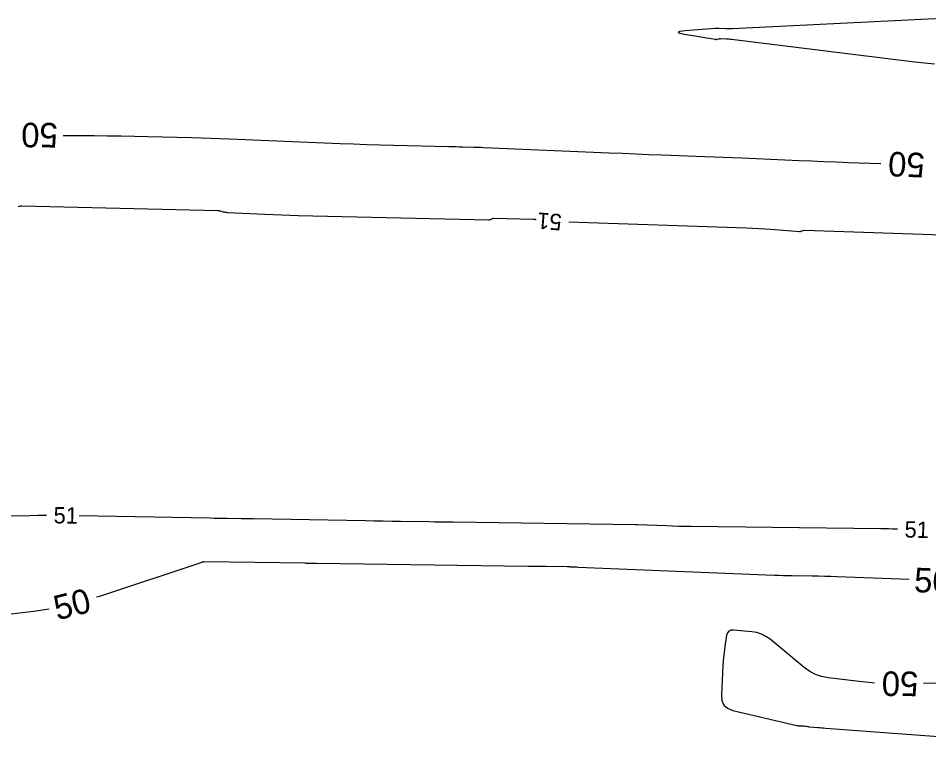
# Model space of a CAD drawing. Extents: x 2384780 to 2405861, y 547869 to 573706.
# Drawn here: x 2394787.6 to 2394898.9, y 552468.5 to 552556.6 of the extents above; entities that cross this region are included whole.
import ezdxf

# ---------------------------------------------------------------- set-up
doc = ezdxf.new("R2010")
doc.units = 0
doc.layers.add('Old_Level_60', color=7, linetype='Continuous')
doc.layers.add('Old_Level_61', color=7, linetype='Continuous')

msp = doc.modelspace()

# ---------------------------------------------------------------- linework, layer by layer
at = {"layer": 'Old_Level_60'}
for points in [[(2394901.289, 552556.55525), (2394874.90075, 552555.25425), (2394874.69775, 552555.24675), (2394874.49475, 552555.2445), (2394874.29175, 552555.24725), (2394874.08875, 552555.255), (2394873.2295, 552555.29925), (2394873.1855, 552555.3015), (2394873.1415, 552555.30375), (2394873.0975, 552555.306), (2394873.0535, 552555.30825), (2394872.91, 552555.31575), (2394872.87925, 552555.31675), (2394872.8485, 552555.31675), (2394872.81775, 552555.316), (2394872.787, 552555.314), (2394869.04825, 552555.01475), (2394868.44625, 552554.94175), (2394868.24275, 552554.851), (2394868.43725, 552554.74225), (2394869.0305, 552554.61575)], [(2394869.0305, 552554.61575), (2394872.75475, 552553.97925), (2394872.824, 552553.971), (2394872.893, 552553.97), (2394872.96175, 552553.97625), (2394873.03025, 552553.98975), (2394873.25325, 552554.046), (2394873.30125, 552554.0565), (2394873.34975, 552554.06325), (2394873.3985, 552554.0665), (2394873.4475, 552554.06625), (2394874.14925, 552554.038), (2394874.29925, 552554.0305), (2394874.44925, 552554.01975), (2394874.599, 552554.006), (2394874.7485, 552553.98925), (2394897.16825, 552551.234), (2394898.361, 552551.0985), (2394899.5555, 552550.98525)], [(2394850.9015, 552531.9275), (2394850.87875, 552531.932), (2394850.76975, 552531.948), (2394850.66, 552531.95875), (2394850.5495, 552531.96425), (2394845.6865, 552532.07675), (2394845.62575, 552532.07425), (2394845.567, 552532.064), (2394845.51, 552532.04575), (2394845.455, 552532.01975), (2394845.27875, 552531.922), (2394845.24025, 552531.90375), (2394845.2005, 552531.891), (2394845.15925, 552531.88375), (2394845.11675, 552531.882), (2394821.8275, 552532.42175), (2394820.8015, 552532.44875), (2394819.77575, 552532.4825), (2394818.75025, 552532.523), (2394817.725, 552532.57025), (2394813.17825, 552532.7945), (2394813.06025, 552532.8035), (2394812.943, 552532.81875), (2394812.827, 552532.8405), (2394812.712, 552532.8685), (2394812.3375, 552532.9705), (2394812.257, 552532.98975), (2394812.17575, 552533.00425), (2394812.09375, 552533.0135), (2394812.011, 552533.018), (2394788.0405, 552533.5735), (2394787.925, 552533.5725), (2394787.81, 552533.5645), (2394787.696, 552533.54925), (2394787.58275, 552533.527)], [(2394906.546, 552529.86075), (2394883.70625, 552530.6165), (2394883.63975, 552530.6155), (2394883.57425, 552530.608), (2394883.51, 552530.59375), (2394883.44675, 552530.57325), (2394883.24175, 552530.495), (2394883.1975, 552530.48075), (2394883.1525, 552530.47175), (2394883.10675, 552530.46775), (2394883.06025, 552530.46875), (2394879.588, 552530.733), (2394878.84375, 552530.78575), (2394878.099, 552530.8305), (2394877.354, 552530.86725), (2394876.6085, 552530.89625), (2394854.87975, 552531.624)], [(2394784.58075, 552495.6955), (2394789.00125, 552495.80625), (2394789.94875, 552495.82475), (2394790.896, 552495.83325), (2394791.066, 552495.83275)], [(2394795.0655, 552495.77825), (2394811.0385, 552495.4895), (2394811.5655, 552495.48025), (2394812.09275, 552495.4715), (2394812.61975, 552495.4635), (2394813.147, 552495.45625), (2394814.869, 552495.43325), (2394815.238, 552495.428), (2394815.60675, 552495.4225), (2394815.97575, 552495.41625), (2394816.34475, 552495.41), (2394830.05975, 552495.16125), (2394831.12275, 552495.1425), (2394832.1855, 552495.125), (2394833.2485, 552495.10875), (2394834.3115, 552495.0935), (2394837.784, 552495.04575), (2394838.52825, 552495.03575), (2394839.27225, 552495.0255), (2394840.01625, 552495.0155), (2394840.7605, 552495.00525), (2394863.01825, 552494.70575), (2394863.04475, 552494.70525), (2394863.07125, 552494.7045), (2394863.09775, 552494.70375), (2394863.1245, 552494.70275), (2394863.21125, 552494.69925), (2394863.22975, 552494.6985), (2394863.2485, 552494.69775), (2394863.267, 552494.697), (2394863.2855, 552494.69625), (2394866.81275, 552494.55125), (2394867.56875, 552494.523), (2394868.32475, 552494.50025), (2394869.081, 552494.48325), (2394869.83725, 552494.47175), (2394893.01625, 552494.20725), (2394893.48475, 552494.20025), (2394893.953, 552494.19), (2394894.42125, 552494.17625), (2394894.8895, 552494.15925), (2394895.05025, 552494.15275)]]:
    msp.add_lwpolyline(points, dxfattribs=at)
at = {"layer": 'Old_Level_61'}
for points in [[(2394793.083, 552542.24275), (2394796.89425, 552542.20775), (2394798.53325, 552542.18975), (2394800.172, 552542.166), (2394801.8105, 552542.1365), (2394803.44925, 552542.1015), (2394808.80175, 552541.9775), (2394809.94875, 552541.94825), (2394811.0955, 552541.91325), (2394812.242, 552541.873), (2394813.38825, 552541.827), (2394826.9565, 552541.251), (2394828.5835, 552541.186), (2394830.21075, 552541.12875), (2394831.8385, 552541.07925), (2394833.46625, 552541.0375), (2394840.21875, 552540.881), (2394840.641, 552540.87125), (2394841.0635, 552540.8615), (2394841.48575, 552540.85175), (2394841.90825, 552540.842), (2394843.288, 552540.81), (2394843.5835, 552540.8025), (2394843.879, 552540.7935), (2394844.17475, 552540.783), (2394844.47025, 552540.771), (2394859.8315, 552540.11775), (2394861.439, 552540.05025), (2394863.04625, 552539.98475), (2394864.654, 552539.921), (2394866.2615, 552539.85925), (2394871.51325, 552539.66025), (2394872.6385, 552539.617), (2394873.76375, 552539.5725), (2394874.889, 552539.5265), (2394876.01425, 552539.47925), (2394883.0375, 552539.1805), (2394884.5425, 552539.11725), (2394886.04775, 552539.056), (2394887.55275, 552538.99625), (2394889.058, 552538.93825), (2394893.01825, 552538.78825)], [(2394896.4625, 552487.95475), (2394887.68125, 552488.3065), (2394886.9225, 552488.33425), (2394886.1635, 552488.3565), (2394885.4045, 552488.37325), (2394884.64525, 552488.38475), (2394882.165, 552488.413), (2394881.6335, 552488.421), (2394881.10225, 552488.433), (2394880.571, 552488.44875), (2394880.04, 552488.46875), (2394856.01275, 552489.45575), (2394855.88025, 552489.46125), (2394855.7475, 552489.46675), (2394855.61475, 552489.47225), (2394855.48225, 552489.4775), (2394855.04875, 552489.4955), (2394854.95575, 552489.499), (2394854.863, 552489.50175), (2394854.77, 552489.504), (2394854.677, 552489.5055), (2394852.10925, 552489.54), (2394851.559, 552489.5475), (2394851.00875, 552489.555), (2394850.4585, 552489.5625), (2394849.90825, 552489.57), (2394824.06425, 552489.92475), (2394823.92675, 552489.9265), (2394823.7895, 552489.92875), (2394823.652, 552489.931), (2394823.5145, 552489.9335), (2394823.0655, 552489.9415), (2394822.96925, 552489.94325), (2394822.87325, 552489.94475), (2394822.777, 552489.94625), (2394822.68075, 552489.9475), (2394810.327, 552490.11325), (2394810.3055, 552490.11325), (2394810.284, 552490.11275), (2394810.26225, 552490.11175), (2394810.24075, 552490.11), (2394810.163, 552490.1035), (2394810.15175, 552490.102), (2394810.14075, 552490.09975), (2394810.12975, 552490.09675), (2394810.11925, 552490.09275), (2394810.08475, 552490.07875), (2394810.07725, 552490.07575), (2394810.06975, 552490.07275), (2394810.06225, 552490.07025), (2394810.05475, 552490.0675), (2394797.652, 552485.94925), (2394797.18975, 552485.811)], [(2394791.37325, 552484.36), (2394789.52825, 552484.0435), (2394786.7535, 552483.73775)], [(2394892.234, 552475.3155), (2394891.54225, 552475.36625), (2394890.37475, 552475.49175), (2394886.56525, 552475.96625), (2394885.7715, 552476.12075), (2394885.023, 552476.3805), (2394884.32025, 552476.7455), (2394883.6625, 552477.216), (2394879.4815, 552480.66075), (2394878.97325, 552481.0215), (2394878.4295, 552481.29575), (2394877.85025, 552481.48375), (2394877.23525, 552481.58525), (2394874.995, 552481.7915), (2394874.67675, 552481.776), (2394874.434, 552481.664), (2394874.26725, 552481.455), (2394874.17625, 552481.1495)], [(2394874.17625, 552481.1495), (2394873.92775, 552479.49825), (2394873.858, 552478.99225), (2394873.80025, 552478.485), (2394873.75475, 552477.9765), (2394873.72125, 552477.4665), (2394873.529, 552473.874), (2394873.58675, 552473.17825), (2394873.84225, 552472.63075), (2394874.29575, 552472.23125), (2394874.94725, 552471.98), (2394882.756, 552470.135), (2394882.80575, 552470.12475), (2394882.85575, 552470.117), (2394882.90625, 552470.11175), (2394882.95675, 552470.1095), (2394883.123, 552470.10575), (2394883.15875, 552470.10475), (2394883.19425, 552470.1035), (2394883.22975, 552470.10175), (2394883.26525, 552470.0995), (2394883.4515, 552470.08675), (2394883.49125, 552470.08375), (2394883.531, 552470.0805), (2394883.57075, 552470.0765), (2394883.6105, 552470.07225), (2394883.78725, 552470.052), (2394883.825, 552470.04725), (2394883.86275, 552470.04225), (2394883.9005, 552470.03675), (2394883.938, 552470.03075), (2394884.112, 552470.002), (2394884.14925, 552469.99625), (2394884.18675, 552469.99125), (2394884.22425, 552469.987), (2394884.262, 552469.9835), (2394885.3285, 552469.8945), (2394885.557, 552469.87575), (2394885.78575, 552469.85725), (2394886.01425, 552469.8395), (2394886.243, 552469.82225), (2394903.91525, 552468.50775)], [(2394913.56975, 552475.43425), (2394898.23175, 552475.26275)]]:
    msp.add_lwpolyline(points, dxfattribs=at)

# ---------------------------------------------------------------- texts
at = {"layer": 'Old_Level_60'}
for rotation, p in [(175.6385417, (2394854.08725, 552532.60175)), (359.2173083, (2394791.9185, 552494.83)), (358.5762167, (2394895.8905, 552493.106))]:
    msp.add_text('51', height=2, rotation=rotation, dxfattribs=at).set_placement(p)
at = {"layer": 'Old_Level_61'}
for rotation, p in [(179.4712861, (2394792.45875, 552543.74875)), (177.65195, (2394898.4375, 552540.07375)), (357.7063111, (2394897.04, 552486.4305)), (14.0061167, (2394792.37625, 552482.96425)), (179.4978111, (2394897.607, 552476.7085))]:
    msp.add_text('50', height=3, rotation=rotation, dxfattribs=at).set_placement(p)

doc.saveas('drawing.dxf')
